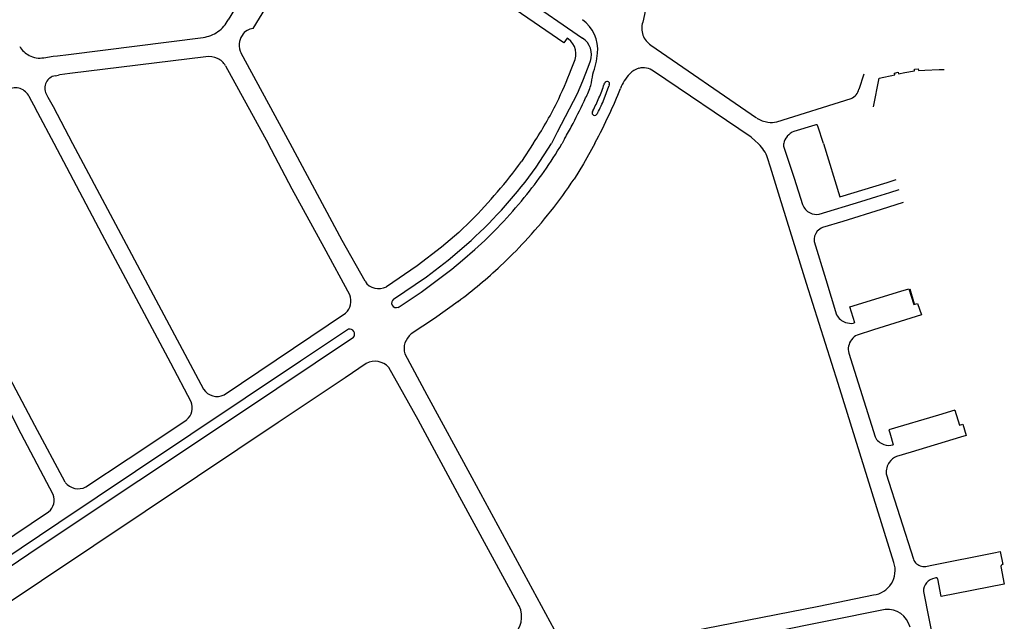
# Model space of a CAD drawing. Extents: x 148869 to 161638, y 453607 to 469810.
# Tile 985 of 1056: x 159143.06 to 159146.12, y 459844.33 to 459846.2. Entities that reach past the tile are written whole.
import ezdxf

# ---------------------------------------------------------------- set-up
doc = ezdxf.new("R2010")
doc.units = 0
doc.layers.add('LKI_V01_KANTRIJWEG', color=252, linetype='CONTINUOUS')

msp = doc.modelspace()

# ---------------------------------------------------------------- linework, layer by layer
at = {"layer": 'LKI_V01_KANTRIJWEG'}
for p, q in [((159143.9471, 459846.6046), (159143.7058, 459846.2046)), ((159143.9471, 459846.6046), (159143.7058, 459846.2046)), ((159145.0433, 459846.4118), (159144.9957, 459846.1968)), ((159145.0433, 459846.4118), (159144.9957, 459846.1968)), ((159143.7829, 459846.1771), (159143.8921, 459846.3545)), ((159143.7829, 459846.1771), (159143.8921, 459846.3545)), ((159144.5829, 459846.3029), (159144.8085, 459846.1471)), ((159144.5829, 459846.3029), (159144.8085, 459846.1471)), ((159144.7638, 459846.1447), (159144.7605, 459846.1469)), ((159144.7638, 459846.1447), (159144.7605, 459846.1469)), ((159143.8984, 459845.8195), (159143.7465, 459846.1001)), ((159143.8984, 459845.8195), (159143.7465, 459846.1001)), ((159145.0213, 459846.1258), (159145.3502, 459845.8992)), ((159145.0213, 459846.1258), (159145.3502, 459845.8992)), ((159143.1319, 459846.0863), (159143.1611, 459846.0906)), ((159143.1319, 459846.0863), (159143.1611, 459846.0906)), ((159143.1611, 459846.0906), (159143.1749, 459846.0924)), ((159143.1611, 459846.0906), (159143.1749, 459846.0924)), ((159144.7731, 459846.0497), (159144.781, 459846.0708)), ((159144.7731, 459846.0497), (159144.781, 459846.0708)), ((159144.8326, 459846.0759), (159144.8245, 459846.0557)), ((159144.8326, 459846.0759), (159144.8245, 459846.0557)), ((159143.6976, 459846.0615), (159143.8303, 459845.8195)), ((159143.6976, 459846.0615), (159143.8303, 459845.8195)), ((159144.8245, 459846.0557), (159144.8079, 459846.0135)), ((159144.8245, 459846.0557), (159144.8079, 459846.0135)), ((159145.3329, 459845.8386), (159145.0294, 459846.0448)), ((159145.3329, 459845.8386), (159145.0294, 459846.0448)), ((159143.1672, 459846.0301), (159143.1773, 459846.0318)), ((159143.1672, 459846.0301), (159143.1773, 459846.0318)), ((159143.1818, 459846.0325), (159143.1773, 459846.0318)), ((159143.1818, 459846.0325), (159143.1773, 459846.0318)), ((159144.8079, 459846.0135), (159144.792, 459845.9739)), ((159144.8079, 459846.0135), (159144.792, 459845.9739)), ((159144.8759, 459846.0041), (159144.8779, 459846.0075)), ((159144.8759, 459846.0041), (159144.8779, 459846.0075)), ((159145.6687, 459845.9886), (159145.6846, 459846.0361)), ((159145.6687, 459845.9886), (159145.6846, 459846.0361)), ((159144.876, 459845.9586), (159144.89, 459845.9981)), ((159144.876, 459845.9586), (159144.89, 459845.9981)), ((159144.8914, 459846.0016), (159144.89, 459845.9981)), ((159144.8914, 459846.0016), (159144.89, 459845.9981)), ((159143.0949, 459845.9495), (159143.0863, 459845.9652)), ((159143.0949, 459845.9495), (159143.0863, 459845.9652)), ((159143.1005, 459845.9391), (159143.0949, 459845.9495)), ((159143.1005, 459845.9391), (159143.0949, 459845.9495)), ((159143.1394, 459845.974), (159143.1449, 459845.9633)), ((159143.1394, 459845.974), (159143.1449, 459845.9633)), ((159145.4128, 459845.8863), (159145.6447, 459845.9596)), ((159145.4128, 459845.8863), (159145.6447, 459845.9596)), ((159144.8391, 459845.918), (159144.8406, 459845.921)), ((159144.8391, 459845.918), (159144.8406, 459845.921)), ((159144.8551, 459845.914), (159144.8539, 459845.9121)), ((159144.8551, 459845.914), (159144.8539, 459845.9121)), ((159145.5308, 459845.8764), (159145.4663, 459845.8568)), ((159145.5308, 459845.8764), (159145.4663, 459845.8568)), ((159145.5578, 459845.8195), (159145.5408, 459845.8734)), ((159145.5578, 459845.8195), (159145.5408, 459845.8734)), ((159144.7522, 459845.8334), (159144.745, 459845.8195)), ((159144.7522, 459845.8334), (159144.745, 459845.8195)), ((159144.7522, 459845.8334), (159144.7559, 459845.8401)), ((159144.7522, 459845.8334), (159144.7559, 459845.8401)), ((159145.3458, 459845.8277), (159145.3329, 459845.8386)), ((159145.3458, 459845.8277), (159145.3329, 459845.8386)), ((159145.3545, 459845.8195), (159145.3458, 459845.8277)), ((159145.3545, 459845.8195), (159145.3458, 459845.8277)), ((159145.4454, 459845.8419), (159145.4449, 459845.8412)), ((159145.4454, 459845.8419), (159145.4449, 459845.8412)), ((159144.6552, 459845.8195), (159144.6186, 459845.7632)), ((159144.6552, 459845.8195), (159144.6186, 459845.7632)), ((159144.6552, 459845.8195), (159144.656, 459845.8208)), ((159144.6552, 459845.8195), (159144.656, 459845.8208)), ((159144.6637, 459845.7453), (159144.7118, 459845.8195)), ((159144.6637, 459845.7453), (159144.7118, 459845.8195)), ((159144.7442, 459845.8183), (159144.745, 459845.8195)), ((159144.7442, 459845.8183), (159144.745, 459845.8195)), ((159144.8464, 459845.8195), (159144.8471, 459845.8208)), ((159144.8464, 459845.8195), (159144.8471, 459845.8208)), ((159145.3561, 459845.818), (159145.3545, 459845.8195)), ((159145.3561, 459845.818), (159145.3545, 459845.8195)), ((159145.4343, 459845.8195), (159145.4341, 459845.8183)), ((159145.4343, 459845.8195), (159145.4341, 459845.8183)), ((159145.3935, 459845.7453), (159145.3844, 459845.7745)), ((159145.3935, 459845.7453), (159145.3844, 459845.7745)), ((159145.4227, 459845.6512), (159145.3935, 459845.7453)), ((159145.4227, 459845.6512), (159145.3935, 459845.7453)), ((159145.756, 459845.6984), (159145.7846, 459845.7073)), ((159145.756, 459845.6984), (159145.7846, 459845.7073)), ((159145.7651, 459845.6672), (159145.794, 459845.6764)), ((159145.7651, 459845.6672), (159145.794, 459845.6764)), ((159145.7247, 459845.6544), (159145.7651, 459845.6672)), ((159145.7247, 459845.6544), (159145.7651, 459845.6672)), ((159145.7378, 459845.6144), (159145.618, 459845.577)), ((159145.7378, 459845.6144), (159145.618, 459845.577)), ((159145.8065, 459845.6359), (159145.7378, 459845.6144)), ((159145.8065, 459845.6359), (159145.7378, 459845.6144)), ((159145.618, 459845.577), (159145.5555, 459845.5575)), ((159145.618, 459845.577), (159145.5555, 459845.5575)), ((159145.8265, 459845.3665), (159145.8406, 459845.3205)), ((159145.8265, 459845.3665), (159145.8406, 459845.3205)), ((159145.64, 459845.3113), (159145.7992, 459845.36)), ((159145.64, 459845.3113), (159145.7992, 459845.36)), ((159145.6558, 459845.2613), (159145.64, 459845.3113)), ((159145.6558, 459845.2613), (159145.64, 459845.3113)), ((159145.8394, 459845.3184), (159145.8504, 459845.3217)), ((159145.8394, 459845.3184), (159145.8504, 459845.3217)), ((159145.8504, 459845.3217), (159145.8629, 459845.2859)), ((159145.8504, 459845.3217), (159145.8629, 459845.2859)), ((159143.6927, 459845.0374), (159144.0711, 459845.2914)), ((159143.6927, 459845.0374), (159144.0711, 459845.2914)), ((159145.8629, 459845.2859), (159145.7138, 459845.2393)), ((159145.8629, 459845.2859), (159145.7138, 459845.2393)), ((159145.6558, 459845.2613), (159145.6518, 459845.26)), ((159145.6558, 459845.2613), (159145.6518, 459845.26)), ((159145.7138, 459845.2393), (159145.6629, 459845.2232)), ((159145.7138, 459845.2393), (159145.6629, 459845.2232)), ((159145.6367, 459845.1668), (159145.7187, 459844.9063)), ((159145.6367, 459845.1668), (159145.7187, 459844.9063)), ((159144.2388, 459845.0627), (159144.2053, 459845.1225)), ((159144.2388, 459845.0627), (159144.2053, 459845.1225)), ((159145.9674, 459844.9895), (159145.9162, 459844.9742)), ((159145.9674, 459844.9895), (159145.9162, 459844.9742)), ((159145.9674, 459844.9895), (159145.9813, 459844.9425)), ((159145.9674, 459844.9895), (159145.9813, 459844.9425)), ((159145.7646, 459844.9184), (159145.7684, 459844.9043)), ((159145.7646, 459844.9184), (159145.7684, 459844.9043)), ((159145.7684, 459844.9043), (159145.7745, 459844.8814)), ((159145.7684, 459844.9043), (159145.7745, 459844.8814)), ((159145.9848, 459844.9054), (159145.8313, 459844.8588)), ((159145.9848, 459844.9054), (159145.8313, 459844.8588)), ((159145.8313, 459844.8588), (159145.7854, 459844.8448)), ((159145.8313, 459844.8588), (159145.7854, 459844.8448)), ((159145.7537, 459844.7917), (159145.8378, 459844.5253)), ((159145.7537, 459844.7917), (159145.8378, 459844.5253)), ((159144.6113, 459844.3799), (159144.4269, 459844.7186)), ((159144.6113, 459844.3799), (159144.4269, 459844.7186)), ((159142.7479, 459844.4063), (159143.1469, 459844.6732)), ((159142.7479, 459844.4063), (159143.1469, 459844.6732)), ((159145.8957, 459844.5068), (159146.0882, 459844.5456)), ((159145.8957, 459844.5068), (159146.0882, 459844.5456)), ((159146.0882, 459844.5456), (159146.1078, 459844.5495)), ((159146.0882, 459844.5456), (159146.1078, 459844.5495)), ((159146.1078, 459844.5495), (159146.1166, 459844.5089)), ((159146.1078, 459844.5495), (159146.1166, 459844.5089)), ((159145.8808, 459844.5038), (159145.8957, 459844.5068)), ((159145.8808, 459844.5038), (159145.8957, 459844.5068)), ((159145.9078, 459844.4671), (159145.9043, 459844.4664)), ((159145.9078, 459844.4671), (159145.9043, 459844.4664)), ((159145.8691, 459844.4248), (159145.925, 459844.1437)), ((159145.8691, 459844.4248), (159145.925, 459844.1437)), ((159145.7498, 459844.3695), (159145.3948, 459844.2978)), ((159145.7498, 459844.3695), (159145.3948, 459844.2978))]:
    msp.add_line(p, q, dxfattribs=at)
for points in [[(159144.7605, 459846.1469), (159144.7503, 459846.1326), (159144.5266, 459846.2874)], [(159144.7605, 459846.1469), (159144.7503, 459846.1326), (159144.5266, 459846.2874)], [(159143.1749, 459846.0924), (159143.2085, 459846.0966), (159143.6274, 459846.1494)], [(159143.1749, 459846.0924), (159143.2085, 459846.0966), (159143.6274, 459846.1494)], [(159143.6365, 459846.0894), (159143.2125, 459846.0367), (159143.1818, 459846.0325)], [(159143.6365, 459846.0894), (159143.2125, 459846.0367), (159143.1818, 459846.0325)], [(159145.7138, 459845.9336), (159145.7313, 459846.0222), (159145.7799, 459846.033), (159145.779, 459846.0377), (159145.7908, 459846.0408), (159145.7919, 459846.036), (159145.8115, 459846.0401), (159145.8412, 459846.0453), (159145.841, 459846.0506), (159145.8531, 459846.0516), (159145.8536, 459846.0464), (159145.8734, 459846.048), (159145.9182, 459846.0494), (159145.9336, 459846.0493)], [(159145.7138, 459845.9336), (159145.7313, 459846.0222), (159145.7799, 459846.033), (159145.779, 459846.0377), (159145.7908, 459846.0408), (159145.7919, 459846.036), (159145.8115, 459846.0401), (159145.8412, 459846.0453), (159145.841, 459846.0506), (159145.8531, 459846.0516), (159145.8536, 459846.0464), (159145.8734, 459846.048), (159145.9182, 459846.0494), (159145.9336, 459846.0493)], [(159143.1449, 459845.9633), (159143.1608, 459845.934), (159143.2215, 459845.8195)], [(159143.1449, 459845.9633), (159143.1608, 459845.934), (159143.2215, 459845.8195)], [(159144.792, 459845.9739), (159144.7292, 459845.8544), (159144.7118, 459845.8195)], [(159144.792, 459845.9739), (159144.7292, 459845.8544), (159144.7118, 459845.8195)], [(159143.164, 459845.8195), (159143.1137, 459845.9147), (159143.1005, 459845.9391)], [(159143.164, 459845.8195), (159143.1137, 459845.9147), (159143.1005, 459845.9391)], [(159143.5904, 459845.0154), (159143.5272, 459845.1356), (159143.3136, 459845.5363), (159143.164, 459845.8195)], [(159143.5904, 459845.0154), (159143.5272, 459845.1356), (159143.3136, 459845.5363), (159143.164, 459845.8195)], [(159143.2215, 459845.8195), (159143.472, 459845.3478), (159143.6289, 459845.0546)], [(159143.2215, 459845.8195), (159143.472, 459845.3478), (159143.6289, 459845.0546)], [(159144.0838, 459845.3482), (159144.004, 459845.4959), (159143.9047, 459845.6776), (159143.8303, 459845.8195)], [(159144.0838, 459845.3482), (159144.004, 459845.4959), (159143.9047, 459845.6776), (159143.8303, 459845.8195)], [(159144.1316, 459845.3905), (159144.0607, 459845.5177), (159143.8984, 459845.8195)], [(159144.1316, 459845.3905), (159144.0607, 459845.5177), (159143.8984, 459845.8195)], [(159144.8464, 459845.8195), (159144.8114, 459845.7563), (159144.7821, 459845.7083)], [(159144.8464, 459845.8195), (159144.8114, 459845.7563), (159144.7821, 459845.7083)], [(159145.4334, 459845.8111), (159145.467, 459845.7116), (159145.4928, 459845.6298)], [(159145.4334, 459845.8111), (159145.467, 459845.7116), (159145.4928, 459845.6298)], [(159145.5578, 459845.8195), (159145.6094, 459845.6532), (159145.756, 459845.6984)], [(159145.5578, 459845.8195), (159145.6094, 459845.6532), (159145.756, 459845.6984)], [(159143.1608, 459844.7273), (159143.061, 459844.9155), (159142.9957, 459845.0442), (159142.8876, 459845.2445), (159142.6262, 459845.7339)], [(159143.1608, 459844.7273), (159143.061, 459844.9155), (159142.9957, 459845.0442), (159142.8876, 459845.2445), (159142.6262, 459845.7339)], [(159143.1987, 459844.7648), (159143.1041, 459844.9416), (159142.8503, 459845.4212), (159142.674, 459845.7531)], [(159143.1987, 459844.7648), (159143.1041, 459844.9416), (159142.8503, 459845.4212), (159142.674, 459845.7531)], [(159145.7772, 459844.5151), (159145.6037, 459845.0726), (159145.5058, 459845.3837), (159145.4227, 459845.6512)], [(159145.7772, 459844.5151), (159145.6037, 459845.0726), (159145.5058, 459845.3837), (159145.4227, 459845.6512)], [(159145.5449, 459845.5995), (159145.6739, 459845.6383), (159145.7247, 459845.6544)], [(159145.5449, 459845.5995), (159145.6739, 459845.6383), (159145.7247, 459845.6544)], [(159144.462, 459845.5795), (159144.4233, 459845.5424), (159144.3699, 459845.4967), (159144.2934, 459845.4382), (159144.1981, 459845.3736)], [(159144.462, 459845.5795), (159144.4233, 459845.5424), (159144.3699, 459845.4967), (159144.2934, 459845.4382), (159144.1981, 459845.3736)], [(159144.2201, 459845.3349), (159144.3229, 459845.4045), (159144.3903, 459845.456), (159144.4615, 459845.5176)], [(159144.2201, 459845.3349), (159144.3229, 459845.4045), (159144.3903, 459845.456), (159144.4615, 459845.5176)], [(159144.2342, 459845.3094), (159144.3061, 459845.3564), (159144.402, 459845.4287), (159144.4353, 459845.4563), (159144.4737, 459845.4892)], [(159144.2342, 459845.3094), (159144.3061, 459845.3564), (159144.402, 459845.4287), (159144.4353, 459845.4563), (159144.4737, 459845.4892)], [(159145.5293, 459845.5139), (159145.5658, 459845.396), (159145.5991, 459845.2861)], [(159145.5293, 459845.5139), (159145.5658, 459845.396), (159145.5991, 459845.2861)], [(159145.7992, 459845.36), (159145.824, 459845.3675), (159145.8394, 459845.3184)], [(159145.7992, 459845.36), (159145.824, 459845.3675), (159145.8394, 459845.3184)], [(159144.4215, 459845.3279), (159144.3474, 459845.2744), (159144.2753, 459845.2265)], [(159144.4215, 459845.3279), (159144.3474, 459845.2744), (159144.2753, 459845.2265)], [(159144.0805, 459845.241), (159143.931, 459845.1417), (159143.4175, 459844.7982), (159143.1784, 459844.639), (159142.8829, 459844.4401), (159142.7897, 459844.3786)], [(159144.0805, 459845.241), (159143.931, 459845.1417), (159143.4175, 459844.7982), (159143.1784, 459844.639), (159142.8829, 459844.4401), (159142.7897, 459844.3786)], [(159142.8034, 459844.3539), (159142.9591, 459844.457), (159143.1173, 459844.564), (159143.738, 459844.9774), (159144.096, 459845.217)], [(159142.8034, 459844.3539), (159142.9591, 459844.457), (159143.1173, 459844.564), (159143.738, 459844.9774), (159144.096, 459845.217)], [(159144.2551, 459845.1647), (159144.3237, 459845.0373), (159144.4643, 459844.78), (159144.7468, 459844.2573)], [(159144.2551, 459845.1647), (159144.3237, 459845.0373), (159144.4643, 459844.78), (159144.7468, 459844.2573)], [(159144.1352, 459845.1348), (159144.0696, 459845.0901), (159143.8613, 459844.9512), (159143.6103, 459844.7827), (159142.8015, 459844.2422)], [(159144.1352, 459845.1348), (159144.0696, 459845.0901), (159143.8613, 459844.9512), (159143.6103, 459844.7827), (159142.8015, 459844.2422)], [(159144.4269, 459844.7186), (159144.2964, 459844.9597), (159144.2388, 459845.0627)], [(159144.4269, 459844.7186), (159144.2964, 459844.9597), (159144.2388, 459845.0627)], [(159145.9162, 459844.9742), (159145.762, 459844.9281), (159145.7646, 459844.9184)], [(159145.9162, 459844.9742), (159145.762, 459844.9281), (159145.7646, 459844.9184)], [(159143.2625, 459844.7505), (159143.3941, 459844.8374), (159143.5771, 459844.9598)], [(159143.2625, 459844.7505), (159143.3941, 459844.8374), (159143.5771, 459844.9598)], [(159145.9813, 459844.9425), (159145.9918, 459844.9456), (159146.0022, 459844.9107), (159145.9848, 459844.9054)], [(159145.9813, 459844.9425), (159145.9918, 459844.9456), (159146.0022, 459844.9107), (159145.9848, 459844.9054)], [(159146.1097, 459844.5033), (159146.1209, 459844.4478), (159145.9246, 459844.4099), (159145.9135, 459844.4645)], [(159146.1097, 459844.5033), (159146.1209, 459844.4478), (159145.9246, 459844.4099), (159145.9135, 459844.4645)], [(159144.8095, 459844.2347), (159144.9595, 459844.2641), (159145.1874, 459844.3095), (159145.5441, 459844.3796), (159145.7141, 459844.4142)], [(159144.8095, 459844.2347), (159144.9595, 459844.2641), (159145.1874, 459844.3095), (159145.5441, 459844.3796), (159145.7141, 459844.4142)]]:
    msp.add_lwpolyline(points, dxfattribs=at)
for centre, radius, start, end in [((159143.6145, 459846.2511), 0.1025, 305.4158, 333.0234), ((159143.6145, 459846.2511), 0.1025, 305.4158, 333.0234), ((159144.7402, 459846.1114), 0.1154, 354.3685, 53.8816), ((159144.7402, 459846.1114), 0.1154, 354.3685, 53.8816), ((159145.0536, 459846.1776), 0.061, 161.6643, 199.9681), ((159145.0536, 459846.1776), 0.061, 161.6643, 199.9681), ((159143.6148, 459846.2506), 0.1019, 277.0876, 305.4098), ((159143.6148, 459846.2506), 0.1019, 277.0876, 305.4098), ((159143.7886, 459846.1315), 0.0464, 121.4391, 148.7458), ((159143.7886, 459846.1315), 0.0464, 121.4391, 148.7458), ((159143.787, 459846.1331), 0.0443, 95.3152, 120.7169), ((159143.787, 459846.1331), 0.0443, 95.3152, 120.7169), ((159143.7931, 459846.1259), 0.0533, 176.0134, 208.9496), ((159143.7931, 459846.1259), 0.0533, 176.0134, 208.9496), ((159143.7957, 459846.1249), 0.0559, 146.7782, 175.2452), ((159143.7957, 459846.1249), 0.0559, 146.7782, 175.2452), ((159144.7315, 459846.0982), 0.0565, 330.9723, 55.2355), ((159144.7315, 459846.0982), 0.0565, 330.9723, 55.2355), ((159144.7744, 459846.0959), 0.0616, 341.0653, 56.3348), ((159144.7744, 459846.0959), 0.0616, 341.0653, 56.3348), ((159145.0536, 459846.1775), 0.061, 199.9197, 238.0155), ((159145.0536, 459846.1775), 0.061, 199.9197, 238.0155), ((159143.1188, 459846.1564), 0.071, 209.2758, 242.8577), ((159143.1188, 459846.1564), 0.071, 209.2758, 242.8577), ((159144.633, 459846.1167), 0.2226, 338.4086, 355.7175), ((159144.633, 459846.1167), 0.2226, 338.4086, 355.7175), ((159143.1193, 459846.1568), 0.0716, 242.5747, 280.0919), ((159143.1193, 459846.1568), 0.0716, 242.5747, 280.0919), ((159143.6457, 459846.0288), 0.0614, 64.1297, 98.6626), ((159143.6457, 459846.0288), 0.0614, 64.1297, 98.6626), ((159143.6456, 459846.0288), 0.0614, 32.1744, 63.9929), ((159143.6456, 459846.0288), 0.0614, 32.1744, 63.9929), ((159143.7063, 459846.4513), 1.1399, 333.6773, 339.37), ((159143.7063, 459846.4513), 1.1399, 333.6773, 339.37), ((159144.9959, 459846.0008), 0.0538, 102.9435, 138.8596), ((159144.9959, 459846.0008), 0.0538, 102.9435, 138.8596), ((159144.9973, 459845.9985), 0.0563, 55.2067, 103.7896), ((159144.9973, 459845.9985), 0.0563, 55.2067, 103.7896), ((159143.1735, 459845.9921), 0.0386, 99.3749, 207.9204), ((159143.1735, 459845.9921), 0.0386, 99.3749, 207.9204), ((159144.6548, 459846.0491), 0.1857, 344.6647, 355.5787), ((159144.6548, 459846.0491), 0.1857, 344.6647, 355.5787), ((159144.885, 459846.0052), 0.00751, 79.3385, 162.589), ((159144.885, 459846.0052), 0.00751, 79.3385, 162.589), ((159144.885, 459846.0053), 0.00746, 330.4193, 78.6411), ((159144.885, 459846.0053), 0.00746, 330.4193, 78.6411), ((159145.0481, 459845.9453), 0.1299, 147.9984, 159.6669), ((159145.0481, 459845.9453), 0.1299, 147.9984, 159.6669), ((159145.0585, 459845.9364), 0.1435, 135.9341, 147.1792), ((159145.0585, 459845.9364), 0.1435, 135.9341, 147.1792), ((159143.0433, 459845.9448), 0.0476, 25.3485, 117.6761), ((159143.0433, 459845.9448), 0.0476, 25.3485, 117.6761), ((159144.6239, 459846.063), 0.2192, 332.2671, 343.3024), ((159144.6239, 459846.063), 0.2192, 332.2671, 343.3024), ((159144.2329, 459846.2284), 0.6811, 336.9316, 340.7678), ((159144.2329, 459846.2284), 0.6811, 336.9316, 340.7678), ((159143.7497, 459846.4478), 1.2623, 334.7921, 338.7556), ((159143.7497, 459846.4478), 1.2623, 334.7921, 338.7556), ((159145.6283, 459845.9975), 0.0413, 319.3927, 347.5791), ((159145.6283, 459845.9975), 0.0413, 319.3927, 347.5791), ((159143.7001, 459846.4542), 1.1467, 326.4713, 333.6884), ((159143.7001, 459846.4542), 1.1467, 326.4713, 333.6884), ((159141.0567, 459847.7621), 4.1703, 333.2022, 334.4124), ((159141.0567, 459847.7621), 4.1703, 333.2022, 334.4124), ((159144.228, 459846.2318), 0.6869, 333.0969, 336.8306), ((159144.228, 459846.2318), 0.6869, 333.0969, 336.8306), ((159144.4375, 459846.1375), 0.4736, 331.8415, 337.7984), ((159144.4375, 459846.1375), 0.4736, 331.8415, 337.7984), ((159145.6281, 459845.9978), 0.0416, 293.4292, 319.2507), ((159145.6281, 459845.9978), 0.0416, 293.4292, 319.2507), ((159144.8462, 459845.9146), 0.00796, 154.5125, 242.5866), ((159144.8462, 459845.9146), 0.00796, 154.5125, 242.5866), ((159144.8462, 459845.9148), 0.00818, 243.5997, 340.749), ((159144.8462, 459845.9148), 0.00818, 243.5997, 340.749), ((159143.4244, 459846.589), 1.6168, 331.6316, 335.1768), ((159143.4244, 459846.589), 1.6168, 331.6316, 335.1768), ((159145.3972, 459845.9687), 0.0838, 236.965, 261.8263), ((159145.3972, 459845.9687), 0.0838, 236.965, 261.8263), ((159145.3974, 459845.9691), 0.0843, 261.7312, 280.5178), ((159145.3974, 459845.9691), 0.0843, 261.7312, 280.5178), ((159143.7114, 459846.4453), 1.2072, 329.9101, 332.1808), ((159143.7114, 459846.4453), 1.2072, 329.9101, 332.1808), ((159145.4851, 459845.8084), 0.052, 111.2296, 139.7834), ((159145.4851, 459845.8084), 0.052, 111.2296, 139.7834), ((159145.5366, 459845.8614), 0.0161, 84.107, 111.2526), ((159145.5366, 459845.8614), 0.0161, 84.107, 111.2526), ((159145.535, 459845.8726), 0.00588, 8.3474, 55.6632), ((159145.535, 459845.8726), 0.00588, 8.3474, 55.6632), ((159145.4846, 459845.8083), 0.0515, 140.3669, 167.4379), ((159145.4846, 459845.8083), 0.0515, 140.3669, 167.4379), ((159143.5566, 459846.5252), 1.3821, 320.7575, 329.2345), ((159143.5566, 459846.5252), 1.3821, 320.7575, 329.2345), ((159145.2779, 459845.7359), 0.1133, 19.8938, 46.3466), ((159145.2779, 459845.7359), 0.1133, 19.8938, 46.3466), ((159145.4783, 459845.8101), 0.0449, 169.584, 178.8053), ((159145.4783, 459845.8101), 0.0449, 169.584, 178.8053), ((159143.2956, 459846.7318), 1.6396, 315.3492, 323.7916), ((159143.2956, 459846.7318), 1.6396, 315.3492, 323.7916), ((159143.4664, 459846.6049), 1.4739, 312.4635, 324.321), ((159143.4664, 459846.6049), 1.4739, 312.4635, 324.321), ((159143.4952, 459846.5684), 1.5479, 317.0995, 326.2417), ((159143.4952, 459846.5684), 1.5479, 317.0995, 326.2417), ((159143.4921, 459846.5733), 1.4625, 312.1575, 320.8969), ((159143.4921, 459846.5733), 1.4625, 312.1575, 320.8969), ((159145.5363, 459845.6449), 0.0461, 199.2159, 244.7895), ((159145.5363, 459845.6449), 0.0461, 199.2159, 244.7895), ((159145.5364, 459845.6446), 0.0458, 244.4365, 280.64), ((159145.5364, 459845.6446), 0.0458, 244.4365, 280.64), ((159145.5686, 459845.5196), 0.0398, 138.2414, 188.2328), ((159145.5686, 459845.5196), 0.0398, 138.2414, 188.2328), ((159145.5681, 459845.5213), 0.0382, 109.2237, 139.7053), ((159145.5681, 459845.5213), 0.0382, 109.2237, 139.7053), ((159143.506, 459846.5565), 1.5319, 313.1357, 317.1512), ((159143.506, 459846.5565), 1.5319, 313.1357, 317.1512), ((159143.503, 459846.5558), 1.5333, 306.7966, 313.2354), ((159143.503, 459846.5558), 1.5333, 306.7966, 313.2354), ((159144.174, 459845.4178), 0.0504, 212.7229, 298.6217), ((159144.174, 459845.4178), 0.0504, 212.7229, 298.6217), ((159144.0384, 459845.3285), 0.0495, 311.3575, 23.4161), ((159144.0384, 459845.3285), 0.0495, 311.3575, 23.4161), ((159144.2289, 459845.3231), 0.0147, 126.6604, 291.3916), ((159144.2289, 459845.3231), 0.0147, 126.6604, 291.3916), ((159145.644, 459845.3113), 0.0516, 209.2719, 250.8), ((159145.644, 459845.3113), 0.0516, 209.2719, 250.8), ((159144.0841, 459845.2263), 0.0151, 322.0316, 103.9909), ((159144.0841, 459845.2263), 0.0151, 322.0316, 103.9909), ((159145.6446, 459845.3105), 0.051, 249.941, 278.1471), ((159145.6446, 459845.3105), 0.051, 249.941, 278.1471), ((159144.3112, 459845.1805), 0.0583, 128.0236, 195.7702), ((159144.3112, 459845.1805), 0.0583, 128.0236, 195.7702), ((159145.6832, 459845.1806), 0.0472, 115.3974, 143.3652), ((159145.6832, 459845.1806), 0.0472, 115.3974, 143.3652), ((159145.6838, 459845.179), 0.0486, 142.2961, 194.5807), ((159145.6838, 459845.179), 0.0486, 142.2961, 194.5807), ((159144.1622, 459845.0828), 0.0586, 42.6432, 117.5142), ((159144.1622, 459845.0828), 0.0586, 42.6432, 117.5142), ((159143.6702, 459845.0808), 0.049, 212.3885, 297.3581), ((159143.6702, 459845.0808), 0.049, 212.3885, 297.3581), ((159143.5454, 459844.9968), 0.0487, 310.6243, 22.4225), ((159143.5454, 459844.9968), 0.0487, 310.6243, 22.4225), ((159145.7617, 459844.9278), 0.0481, 206.6301, 250.7982), ((159145.7617, 459844.9278), 0.0481, 206.6301, 250.7982), ((159145.7619, 459844.928), 0.0483, 250.6254, 285.131), ((159145.7619, 459844.928), 0.0483, 250.6254, 285.131), ((159145.803, 459844.7992), 0.0489, 111.0881, 145.3805), ((159145.803, 459844.7992), 0.0489, 111.0881, 145.3805), ((159145.8029, 459844.7979), 0.0496, 144.154, 187.2006), ((159145.8029, 459844.7979), 0.0496, 144.154, 187.2006), ((159143.239, 459844.7953), 0.0506, 217.1291, 297.669), ((159143.239, 459844.7953), 0.0506, 217.1291, 297.669), ((159143.1171, 459844.7097), 0.0471, 309.233, 21.9226), ((159143.1171, 459844.7097), 0.0471, 309.233, 21.9226), ((159145.7041, 459844.4906), 0.0771, 277.451, 18.5403), ((159145.7041, 459844.4906), 0.0771, 277.451, 18.5403), ((159145.8711, 459844.5387), 0.0359, 201.9416, 257.2625), ((159145.8711, 459844.5387), 0.0359, 201.9416, 257.2625), ((159146.1164, 459844.5022), 0.0067, 87.6347, 170.5718), ((159146.1164, 459844.5022), 0.0067, 87.6347, 170.5718), ((159145.8718, 459844.5375), 0.0349, 255.634, 284.8866), ((159145.8718, 459844.5375), 0.0349, 255.634, 284.8866), ((159145.9117, 459844.4244), 0.0426, 99.9947, 179.5708), ((159145.9117, 459844.4244), 0.0426, 99.9947, 179.5708), ((159145.9094, 459844.4631), 0.00435, 19.8365, 110.9094), ((159145.9094, 459844.4631), 0.00435, 19.8365, 110.9094), ((159144.5425, 459844.3465), 0.0765, 308.3406, 25.9194), ((159144.5425, 459844.3465), 0.0765, 308.3406, 25.9194), ((159145.7564, 459844.2965), 0.0733, 13.8285, 95.2063), ((159145.7564, 459844.2965), 0.0733, 13.8285, 95.2063)]:
    msp.add_arc(centre, radius, start, end, dxfattribs=at)

doc.saveas('drawing.dxf')
